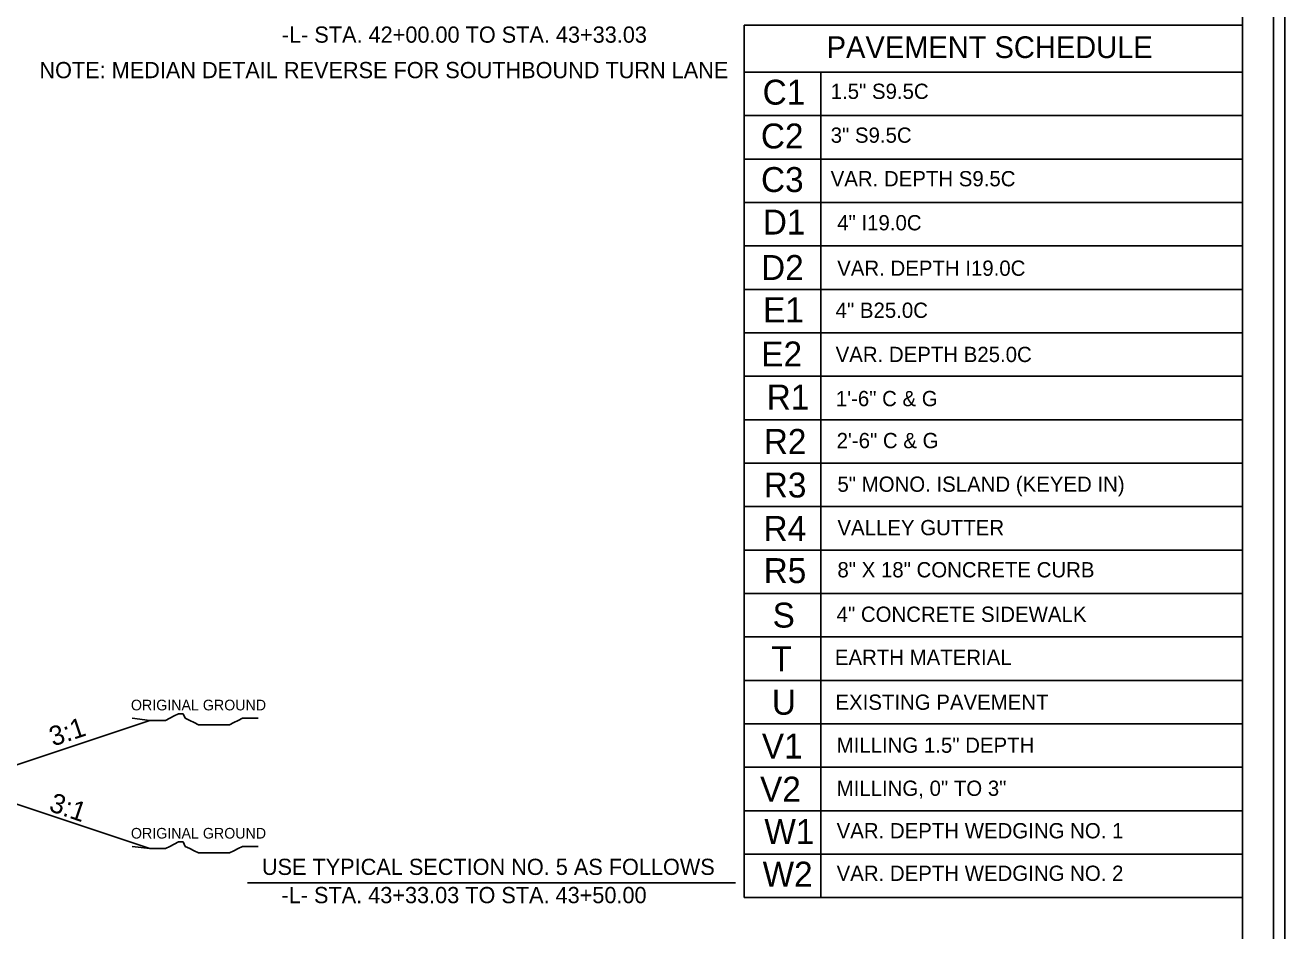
# Model space of a CAD drawing. Extents: x 957297 to 961629, y 830661 to 840840.
# Drawn here: x 959889 to 960395, y 837690 to 838054 of the extents above; entities that cross this region are included whole.
import ezdxf

# ---------------------------------------------------------------- set-up
doc = ezdxf.new("R2010")
doc.units = 0
for name, color, linetype in [('Old_Level_1', 7, 'Continuous'), ('Old_Level_21', 7, 'Continuous'), ('Old_Level_3', 7, 'Continuous'), ('Old_Level_50', 7, 'Continuous'), ('Prop Pavement Schedule Description CELL', 7, 'Continuous'), ('Sheet Plot Border Inside CELL', 7, 'Continuous'), ('Sheet Plot Border Outside CELL', 7, 'Continuous'), ('Sheet Typical CELL', 7, 'Continuous')]:
    doc.layers.add(name, color=color, linetype=linetype)

msp = doc.modelspace()

# ---------------------------------------------------------------- linework, layer by layer
at = {"layer": 'Old_Level_1'}
for p, q in [((959861.91, 837748.75), (959939.1, 837774.48)), ((959939.1, 837723.02), (959861.91, 837748.75)), ((959978.32, 837709.3), (960174.26, 837709.3))]:
    msp.add_line(p, q, dxfattribs=at)
at = {"layer": 'Old_Level_21'}
for points in [[(959932, 837775.37), (959939.1, 837774.48), (959940.87, 837774.48), (959943.53, 837774.48), (959945.31, 837774.48), (959947.08, 837775.37), (959948.85, 837776.26), (959950.62, 837777.14), (959952.4, 837777.14), (959953.3, 837775.37), (959955.06, 837774.48), (959956.84, 837773.59), (959958.61, 837772.72), (959960.38, 837772.72), (959962.15, 837772.72), (959963.93, 837772.72), (959965.7, 837772.72), (959967.48, 837772.72), (959969.25, 837772.72), (959971.02, 837772.72), (959972.79, 837773.59), (959974.56, 837774.48), (959976.33, 837775.37), (959979.01, 837775.37), (959980.78, 837775.37), (959982.55, 837775.37)], [(959932, 837723.9), (959939.1, 837723.02), (959940.87, 837723.02), (959943.53, 837723.02), (959945.31, 837723.02), (959947.08, 837723.9), (959948.85, 837724.8), (959950.62, 837725.68), (959952.4, 837725.68), (959953.3, 837723.9), (959955.06, 837723.02), (959956.84, 837722.13), (959958.61, 837721.25), (959960.38, 837721.25), (959962.15, 837721.25), (959963.93, 837721.25), (959965.7, 837721.25), (959967.48, 837721.25), (959969.25, 837721.25), (959971.02, 837721.25), (959972.79, 837722.13), (959974.56, 837723.02), (959976.33, 837723.9), (959979.01, 837723.9), (959980.78, 837723.9), (959982.55, 837723.9)]]:
    msp.add_lwpolyline(points, dxfattribs=at)
at = {"layer": 'Old_Level_50'}
for p, q in [((960177.75, 837703.32), (960177.75, 838053.53)), ((960177.76, 838053.53), (960377.8, 838053.53)), ((960177.75, 838034.69), (960377.79, 838034.69)), ((960177.75, 838034.69), (960377.79, 838034.69)), ((960208.48, 838034.69), (960208.48, 837703.32)), ((960177.75, 838017.25), (960377.79, 838017.25)), ((960177.75, 838017.25), (960377.79, 838017.25)), ((960177.75, 838017.25), (960377.79, 838017.25)), ((960177.75, 837999.81), (960377.79, 837999.81)), ((960177.75, 837982.36), (960377.79, 837982.36)), ((960177.75, 837964.92), (960377.79, 837964.92)), ((960177.75, 837947.48), (960377.79, 837947.48)), ((960177.75, 837930.04), (960377.79, 837930.04)), ((960177.75, 837930.04), (960377.79, 837930.04)), ((960177.75, 837912.6), (960377.79, 837912.6)), ((960177.75, 837895.16), (960377.79, 837895.16)), ((960177.75, 837877.72), (960377.79, 837877.72)), ((960177.75, 837860.28), (960377.79, 837860.28)), ((960177.75, 837842.84), (960377.79, 837842.84)), ((960177.75, 837825.4), (960377.79, 837825.4)), ((960177.75, 837807.96), (960377.79, 837807.96)), ((960177.75, 837790.52), (960377.79, 837790.52)), ((960177.75, 837773.08), (960377.79, 837773.08)), ((960177.75, 837755.64), (960377.79, 837755.64)), ((960177.75, 837738.2), (960377.79, 837738.2)), ((960177.75, 837720.76), (960377.79, 837720.76)), ((960177.75, 837703.32), (960377.79, 837703.32))]:
    msp.add_line(p, q, dxfattribs=at)
at = {"layer": 'Sheet Plot Border Inside CELL'}
msp.add_lwpolyline([(960390.3, 838283.82), (958723.8, 838283.82), (958723.8, 837228.72), (960390.3, 837228.72)], close=True, dxfattribs=at)
at = {"layer": 'Sheet Plot Border Outside CELL'}
msp.add_lwpolyline([(960394.8, 838306.27), (958710.8, 838306.27), (958710.8, 837206.27), (960394.8, 837206.27)], close=True, dxfattribs=at)
at = {"layer": 'Sheet Typical CELL'}
msp.add_lwpolyline([(960377.8, 838281.27), (958877.8, 838281.27), (958877.8, 837231.27), (960377.8, 837231.27)], close=True, dxfattribs=at)

# ---------------------------------------------------------------- texts
at = {"layer": 'Old_Level_1'}
for s, p in [('-L- STA. 42+00.00 TO STA. 43+33.03', (959992.07, 838046.5)), ('NOTE: MEDIAN DETAIL REVERSE FOR SOUTHBOUND TURN LANE', (959894.72, 838032.26)), ('USE TYPICAL SECTION NO. 5 AS FOLLOWS', (959984.05, 837712.42)), ('-L- STA. 43+33.03 TO STA. 43+50.00', (959991.93, 837701.09))]:
    msp.add_text(s, height=6.5088, dxfattribs=at).set_placement(p)
at = {"layer": 'Old_Level_21'}
for p in [(959931.46, 837778.48), (959931.46, 837727.02)]:
    msp.add_text('ORIGINAL GROUND', height=4.2722, dxfattribs=at).set_placement(p)
at = {"layer": 'Old_Level_3'}
for rotation, p in [(18.4348, (959900.21, 837763.94)), (341.0454, (959898.15, 837738.25))]:
    msp.add_text('3:1', height=7.801, rotation=rotation, dxfattribs=at).set_placement(p)
at = {"layer": 'Old_Level_50'}
msp.add_text('PAVEMENT SCHEDULE', height=8.7206, dxfattribs=at).set_placement((960210.85, 838040.34))
at = {"layer": 'Prop Pavement Schedule Description CELL'}
for s, height, p in [('C1', 10.005, (960185.12, 838021.64)), ('1.5" S9.5C', 6.126, (960212.45, 838023.93)), ('C2', 10.005, (960184.42, 838004.05)), ('3" S9.5C', 6.126, (960212.45, 838006.33)), ('C3', 10.005, (960184.48, 837986.56)), ('VAR. DEPTH S9.5C', 6.1255, (960212.45, 837988.85)), ('D1', 10.005, (960185.21, 837969.5)), ('4" I19.0C', 6.126, (960215.07, 837971.18)), ('D2', 10.005, (960184.51, 837951.26)), ('VAR. DEPTH I19.0C', 6.1255, (960215.07, 837952.93)), ('E1', 10.005, (960185.29, 837934.28)), ('4" B25.0C', 6.126, (960214.44, 837936.04)), ('E2', 10.005, (960184.59, 837916.55)), ('VAR. DEPTH B25.0C', 6.1255, (960214.44, 837918.31)), ('R1', 10.005, (960186.77, 837899.25)), ('1\'-6" C & G', 6.1255, (960214.52, 837900.59)), ('R2', 10.005, (960185.6, 837881.44)), ('2\'-6" C & G', 6.1255, (960214.84, 837883.73)), ('R3', 10.005, (960185.6, 837863.94)), ('5" MONO. ISLAND (KEYED IN)', 6.1255, (960215.16, 837866.23)), ('R4', 10.005, (960185.5, 837846.5)), ('VALLEY GUTTER', 6.1255, (960215.16, 837848.79)), ('R5', 10.005, (960185.55, 837829.58)), ('8" X 18" CONCRETE CURB', 6.1255, (960215.16, 837831.87)), ('S', 10, (960189.13, 837811.72)), ('4" CONCRETE SIDEWALK', 6.1255, (960214.84, 837814.01)), ('T', 10, (960188.65, 837794.19)), ('EARTH MATERIAL', 6.1255, (960214.12, 837796.72)), ('U', 10, (960188.83, 837776.74)), ('EXISTING PAVEMENT', 6.1255, (960214.36, 837778.71)), ('V1', 10.005, (960184.81, 837759.16)), ('MILLING 1.5" DEPTH', 6.1255, (960214.84, 837761.45)), ('V2', 10.005, (960184.11, 837741.87)), ('MILLING, 0" TO 3" ', 6.1255, (960214.84, 837744.16)), ('W1', 10.005, (960185.83, 837724.82)), ('VAR. DEPTH WEDGING NO. 1 ', 6.1255, (960214.84, 837727.11)), ('W2', 10.005, (960185.13, 837707.75)), ('VAR. DEPTH WEDGING NO. 2 ', 6.1255, (960214.84, 837710.03))]:
    msp.add_text(s, height=height, dxfattribs=at).set_placement(p)

doc.saveas('drawing.dxf')
